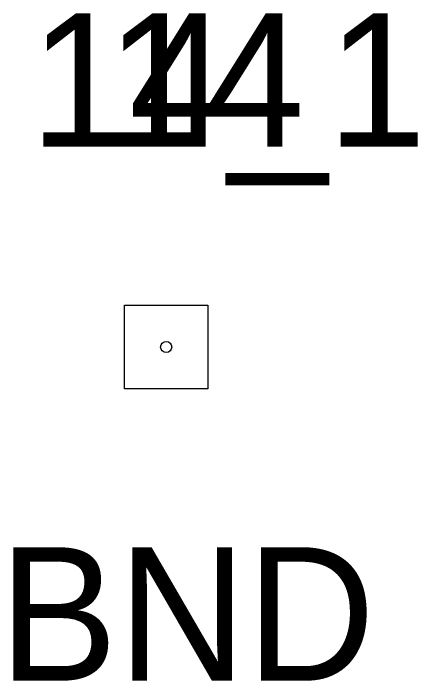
# Model space of a CAD drawing. Extents: x 1678863 to 1683592, y 407783 to 418211.
# Drawn here: x 1682740.43 to 1682746.5, y 417442.24 to 417452.24 of the extents above; entities that cross this region are included whole.
import ezdxf

# ---------------------------------------------------------------- set-up
doc = ezdxf.new("R2010")
doc.units = 0
for name, color, linetype in [('Level 18', 7, 'Continuous'), ('M_A', 7, 'Continuous'), ('M_I', 7, 'Continuous')]:
    doc.layers.add(name, color=color, linetype=linetype)

msp = doc.modelspace()

# ---------------------------------------------------------------- linework, layer by layer
at = {"layer": 'Level 18'}
msp.add_lwpolyline([(1682742.099, 417447.864), (1682743.349, 417447.864), (1682743.349, 417446.614), (1682742.099, 417446.614)], close=True, dxfattribs=at)
msp.add_lwpolyline([(1682742.099, 417447.864), (1682743.349, 417447.864), (1682743.349, 417446.614), (1682742.099, 417446.614)], close=True, dxfattribs=at)
msp.add_lwpolyline([(1682742.099, 417447.864), (1682743.349, 417447.864), (1682743.349, 417446.614), (1682742.099, 417446.614)], close=True, dxfattribs=at)
msp.add_lwpolyline([(1682742.099, 417447.864), (1682743.349, 417447.864), (1682743.349, 417446.614), (1682742.099, 417446.614)], close=True, dxfattribs=at)
msp.add_circle((1682742.724, 417447.239), 0.0833, dxfattribs=at)
msp.add_circle((1682742.724, 417447.239), 0.0833, dxfattribs=at)
msp.add_circle((1682742.724, 417447.239), 0.0833, dxfattribs=at)
msp.add_circle((1682742.724, 417447.239), 0.0833, dxfattribs=at)

# ---------------------------------------------------------------- texts
at = {"layer": 'M_A'}
msp.add_text('BND', height=2, dxfattribs=at).set_placement((1682740.212, 417442.239))
msp.add_text('BND', height=2, dxfattribs=at).set_placement((1682740.212, 417442.239))
msp.add_text('BND', height=2, dxfattribs=at).set_placement((1682740.212, 417442.239))
msp.add_text('BND', height=2, dxfattribs=at).set_placement((1682740.212, 417442.239))
at = {"layer": 'M_I'}
for s, p in [('14_1', (1682740.677, 417450.239)), ('14', (1682741.826, 417450.239)), ('14', (1682741.826, 417450.239)), ('14', (1682741.826, 417450.239))]:
    msp.add_text(s, height=2, dxfattribs=at).set_placement(p)

doc.saveas('drawing.dxf')
